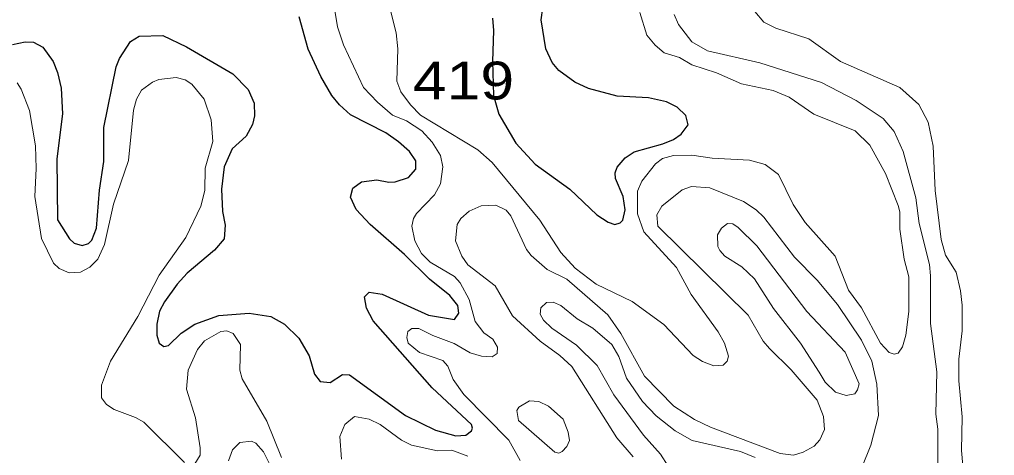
# Model space of a CAD drawing. Extents: x 577 to 602.9, y 7483.8 to 7511.6.
# Drawn here: x 593.545 to 595.608, y 7509.131 to 7510.054 of the extents above; entities that cross this region are included whole.
import ezdxf
from ezdxf.enums import TextEntityAlignment as Align

# ---------------------------------------------------------------- set-up
doc = ezdxf.new("R2010")
doc.units = 0
doc.header["$LTSCALE"] = 0.032
doc.layers.add('1', color=7, linetype='Continuous', lineweight=25)
doc.layers.add('2', color=7, linetype='Continuous', lineweight=13)
doc.layers.add('61', color=7, linetype='Continuous')

msp = doc.modelspace()

# ---------------------------------------------------------------- linework, layer by layer
at = {"layer": '1'}
for points in [[(594.5458, 7510.0572), (594.5482, 7510.0309), (594.5458, 7509.9657), (594.5482, 7509.8934), (594.5591, 7509.8536), (594.5951, 7509.7924), (594.6365, 7509.7478), (594.7096, 7509.6954), (594.7669, 7509.6405), (594.7907, 7509.6254), (594.805, 7509.6206), (594.8162, 7509.6238), (594.8217, 7509.6294), (594.8265, 7509.6516), (594.8225, 7509.6795), (594.8066, 7509.7176), (594.8058, 7509.7295), (594.8098, 7509.7415), (594.8265, 7509.7614), (594.8456, 7509.7741), (594.9068, 7509.7908), (594.9291, 7509.8003), (594.945, 7509.8114), (594.9601, 7509.8313), (594.9553, 7509.8512), (594.937, 7509.8687), (594.914, 7509.8798), (594.8758, 7509.8886), (594.8098, 7509.8918), (594.7494, 7509.9085), (594.72, 7509.922), (594.6866, 7509.9466), (594.6722, 7509.9633), (594.6587, 7509.992), (594.6492, 7510.054), (594.6524, 7510.0794)], [(594.3621, 7509.2159), (594.4257, 7509.1849), (594.4687, 7509.1729), (594.4894, 7509.1745), (594.5013, 7509.1833), (594.5037, 7509.1888), (594.5013, 7509.1968), (594.4186, 7509.2747), (594.2937, 7509.4162), (594.2794, 7509.4433), (594.2755, 7509.4671), (594.285, 7509.4767), (594.3128, 7509.4727), (594.4106, 7509.4282), (594.4655, 7509.4194), (594.475, 7509.4322), (594.4727, 7509.4488), (594.456, 7509.4703), (594.413, 7509.5045), (594.3597, 7509.557), (594.2874, 7509.6206), (594.2572, 7509.6524), (594.2452, 7509.6779), (594.2508, 7509.6969), (594.2691, 7509.7105), (594.3009, 7509.7152), (594.3263, 7509.7097), (594.3399, 7509.7105), (594.3685, 7509.72), (594.3836, 7509.7375), (594.3836, 7509.755), (594.3701, 7509.7749), (594.347, 7509.7955), (594.32, 7509.8146), (594.2452, 7509.8528), (594.2222, 7509.8735), (594.2063, 7509.8934), (594.1824, 7509.9339), (594.1562, 7509.9912), (594.1371, 7510.0603)], [(593.5304, 7510.0015), (593.5574, 7510.0071), (593.5749, 7510.0063), (593.5948, 7509.9959), (593.6163, 7509.9657), (593.6258, 7509.9419), (593.633, 7509.9093), (593.6361, 7509.8544), (593.6242, 7509.759), (593.6258, 7509.6301), (593.6512, 7509.5896), (593.6608, 7509.5808), (593.6775, 7509.5761), (593.691, 7509.5801), (593.6982, 7509.5872), (593.7077, 7509.6127), (593.7141, 7509.693), (593.7236, 7509.7534), (593.7236, 7509.8258), (593.7498, 7509.9538), (593.757, 7509.9721), (593.7801, 7510.0079), (593.7983, 7510.019), (593.8484, 7510.0206), (593.8985, 7509.9967), (593.9963, 7509.9395), (594.0289, 7509.9061), (594.0417, 7509.8774), (594.0425, 7509.8504), (594.0385, 7509.8321), (594.025, 7509.8075), (593.9948, 7509.7804), (593.9781, 7509.7423), (593.9725, 7509.6954), (593.9749, 7509.6476), (593.9804, 7509.619), (593.9781, 7509.5896), (593.9574, 7509.5657), (593.9001, 7509.5172), (593.8787, 7509.4942), (593.8516, 7509.4568), (593.8413, 7509.4369), (593.8357, 7509.4091), (593.8357, 7509.386), (593.8405, 7509.3693), (593.8508, 7509.3622), (593.8604, 7509.3638), (593.8874, 7509.39), (593.916, 7509.4091), (593.9669, 7509.4274), (594.0313, 7509.4322), (594.0767, 7509.4258), (594.1061, 7509.4091), (594.1363, 7509.3797), (594.1578, 7509.3423), (594.1697, 7509.3033), (594.1816, 7509.2882), (594.2023, 7509.2858), (594.2285, 7509.3025), (594.2436, 7509.3017), (594.3621, 7509.2159)]]:
    msp.add_lwpolyline(points, dxfattribs=at)
at = {"layer": '2'}
for points in [[(594.2118, 7510.0778), (594.2182, 7510.0389), (594.2309, 7510.0007), (594.2731, 7509.9101), (594.3025, 7509.879), (594.3343, 7509.852), (594.3637, 7509.8401), (594.3963, 7509.8186), (594.4186, 7509.7948), (594.4361, 7509.7661), (594.4409, 7509.7423), (594.4361, 7509.7065), (594.4234, 7509.6834), (594.3852, 7509.6437), (594.3788, 7509.6333), (594.3756, 7509.6166)], [(594.8575, 7510.0691), (594.8726, 7510.0214), (594.8901, 7509.9999), (594.9092, 7509.984), (594.9418, 7509.9737), (594.9681, 7509.9586), (595.0197, 7509.9411), (595.073, 7509.918), (595.1398, 7509.9037), (595.174, 7509.8902), (595.2257, 7509.8536), (595.3132, 7509.8186), (595.3442, 7509.7884), (595.3776, 7509.728), (595.4046, 7509.6604), (595.4078, 7509.6468), (595.4078, 7509.6103), (595.4173, 7509.5467), (595.4269, 7509.5093), (595.4269, 7509.4361), (595.4205, 7509.386), (595.4134, 7509.3614), (595.4046, 7509.3479), (595.3959, 7509.3455), (595.3855, 7509.3495), (595.3672, 7509.3693), (595.3267, 7509.4441), (595.2996, 7509.4815), (595.271, 7509.553), (595.2074, 7509.6246), (595.182, 7509.6628), (595.1509, 7509.7264), (595.1231, 7509.747), (595.0897, 7509.7566), (595.011, 7509.7606), (594.9681, 7509.7669), (594.9291, 7509.7661), (594.906, 7509.7598), (594.8909, 7509.7486), (594.8623, 7509.7121), (594.8528, 7509.6906), (594.8528, 7509.6429), (594.8663, 7509.6047), (594.9355, 7509.5292), (594.9665, 7509.4719), (595.0237, 7509.3932), (595.0372, 7509.3693), (595.0452, 7509.3415), (595.0428, 7509.3312), (595.0341, 7509.3224), (595.0142, 7509.3208), (594.9903, 7509.3304), (594.9704, 7509.3431), (594.9084, 7509.4083), (594.8416, 7509.4576), (594.7653, 7509.4942), (594.7208, 7509.5276), (594.6905, 7509.561), (594.646, 7509.6294), (594.545, 7509.7518), (594.5148, 7509.7781), (594.3939, 7509.852), (594.3725, 7509.8735), (594.3518, 7509.9013), (594.3438, 7509.9236), (594.3454, 7509.992), (594.3422, 7510.0261), (594.3295, 7510.0762)], [(595.3728, 7509.8448), (595.3155, 7509.883), (595.2424, 7509.9212), (595.112, 7509.9625), (595.0007, 7509.988), (594.9681, 7510.0071), (594.9394, 7510.0436), (594.9307, 7510.0651)], [(595.6133, 7508.9194), (595.5668, 7509.002), (595.5525, 7509.0481), (595.5414, 7509.1101), (595.5382, 7509.1419), (595.5398, 7509.2127), (595.5326, 7509.289), (595.5326, 7509.3351), (595.5398, 7509.3948), (595.5398, 7509.4496), (595.5366, 7509.4799), (595.5271, 7509.5196), (595.5048, 7509.5554), (595.4953, 7509.5888), (595.4825, 7509.6922), (595.4786, 7509.786), (595.4682, 7509.8369), (595.4483, 7509.8743), (595.4078, 7509.9101), (595.2821, 7509.9657), (595.2154, 7510.0134), (595.1454, 7510.0357), (595.1199, 7510.0484), (595.1008, 7510.0715)], [(593.8954, 7509.9267), (593.8763, 7509.9315), (593.8397, 7509.9275), (593.8262, 7509.922), (593.8031, 7509.9045), (593.7928, 7509.8854), (593.7864, 7509.8623), (593.7761, 7509.7558), (593.7443, 7509.6635), (593.7252, 7509.5777), (593.7109, 7509.5467), (593.6942, 7509.53), (593.6743, 7509.5196), (593.6504, 7509.518), (593.629, 7509.5268), (593.617, 7509.5387), (593.5916, 7509.5904), (593.5773, 7509.6795), (593.5805, 7509.7391), (593.5789, 7509.7868), (593.5662, 7509.8615), (593.5485, 7509.9065), (593.5403, 7509.9201)], [(593.8946, 7509.1165), (593.8079, 7509.2015), (593.7904, 7509.2119), (593.7451, 7509.2286), (593.7292, 7509.2389), (593.7188, 7509.2532), (593.7188, 7509.2803), (593.7379, 7509.3312), (593.7952, 7509.4258), (593.8405, 7509.5133), (593.897, 7509.5928), (593.9288, 7509.6588), (593.9375, 7509.6922), (593.9383, 7509.7399), (593.9542, 7509.7963), (593.951, 7509.8417), (593.9359, 7509.8854), (593.9097, 7509.9172), (593.8954, 7509.9267)], [(595.4881, 7509.064), (595.4881, 7509.1872), (595.4841, 7509.219), (595.4865, 7509.3081), (595.473, 7509.4107), (595.473, 7509.5117), (595.4706, 7509.5355), (595.4487, 7509.6222), (595.442, 7509.6771), (595.4149, 7509.7749), (595.3959, 7509.817), (595.3728, 7509.8448)], [(594.844, 7509.1284), (594.809, 7509.1689), (594.7141, 7509.3193), (594.6886, 7509.3432), (594.6468, 7509.3733), (594.588, 7509.4266), (594.5514, 7509.4902), (594.4941, 7509.5347), (594.4814, 7509.553), (594.4679, 7509.5856), (594.4711, 7509.6206), (594.479, 7509.6333), (594.4965, 7509.6484), (594.522, 7509.6596), (594.553, 7509.6612), (594.5752, 7509.6508), (594.5848, 7509.6389), (594.6182, 7509.5673), (594.6277, 7509.5546), (594.6619, 7509.5252), (594.7033, 7509.5045), (594.7899, 7509.429), (594.8178, 7509.3892), (594.8679, 7509.2994), (594.9299, 7509.2357), (594.9736, 7509.2071), (595.007, 7509.1912), (595.1549, 7509.1355), (595.1828, 7509.1316), (595.2034, 7509.1379), (595.2265, 7509.1507), (595.2384, 7509.1642), (595.2487, 7509.1864), (595.2464, 7509.2135), (595.2328, 7509.2485), (595.178, 7509.3129), (595.1319, 7509.3574), (595.1191, 7509.3733), (595.0873, 7509.4282), (594.8957, 7509.6166), (594.8941, 7509.6405), (594.9044, 7509.6588), (594.9474, 7509.6938), (594.9673, 7509.7009), (595.0062, 7509.6977), (595.077, 7509.6691), (595.104, 7509.6516), (595.1199, 7509.6357), (595.1851, 7509.5514), (595.2328, 7509.5021), (595.2758, 7509.4512), (595.3267, 7509.3757), (595.3489, 7509.3312), (595.3593, 7509.2819), (595.3625, 7509.2159), (595.3466, 7509.153), (595.3275, 7509.1061)], [(594.3756, 7509.6166), (594.382, 7509.5856), (594.3955, 7509.5586), (594.4138, 7509.5403), (594.4655, 7509.5101), (594.4774, 7509.4966), (594.4965, 7509.4616), (594.5092, 7509.4147), (594.5275, 7509.3908), (594.5466, 7509.3773), (594.5569, 7509.3606), (594.5562, 7509.3471), (594.545, 7509.3399), (594.5228, 7509.3415), (594.4989, 7509.3487), (594.4647, 7509.3685), (594.4194, 7509.3852), (594.39, 7509.4003), (594.3756, 7509.4003), (594.3669, 7509.394), (594.3645, 7509.3813), (594.3677, 7509.3693), (594.3916, 7509.3495), (594.4409, 7509.332), (594.4512, 7509.32), (594.4631, 7509.2922), (594.4854, 7509.2604), (594.5808, 7509.1634), (594.6047, 7509.1204)], [(595.1016, 7509.1268), (595.0706, 7509.1395), (594.9688, 7509.1626), (594.9323, 7509.1833), (594.8925, 7509.2151), (594.8631, 7509.2453), (594.8297, 7509.2946), (594.813, 7509.3407), (594.7987, 7509.3662), (594.7581, 7509.4011), (594.7255, 7509.4202), (594.6905, 7509.4488), (594.6746, 7509.456), (594.6603, 7509.4552), (594.6484, 7509.4441), (594.6468, 7509.4306), (594.654, 7509.4178), (594.6715, 7509.4011), (594.7239, 7509.3646), (594.7677, 7509.3216), (594.8027, 7509.2596), (594.8655, 7509.1745), (594.9013, 7509.134), (594.918, 7509.1085)], [(594.0997, 7509.1268), (594.0687, 7509.2039), (594.0162, 7509.2938), (594.0115, 7509.3121), (594.013, 7509.3662), (593.9971, 7509.3892), (593.9836, 7509.3948), (593.9709, 7509.394), (593.9367, 7509.3741), (593.9216, 7509.3558), (593.9017, 7509.3121), (593.8985, 7509.2715), (593.9176, 7509.2111), (593.9272, 7509.1475), (593.9272, 7509.1316), (593.916, 7509.1133)], [(594.4941, 7509.13), (594.4599, 7509.1427), (594.4297, 7509.1411), (594.3749, 7509.153), (594.3534, 7509.1634), (594.3081, 7509.1968), (594.285, 7509.2079), (594.254, 7509.2135), (594.2333, 7509.1968), (594.223, 7509.1713), (594.2262, 7509.1236)], [(593.9876, 7509.1196), (593.9956, 7509.1435), (594.0115, 7509.1586), (594.0361, 7509.1618), (594.0449, 7509.157), (594.0616, 7509.1387), (594.0798, 7509.1022)]]:
    msp.add_lwpolyline(points, dxfattribs=at)
for points in [[(595.2376, 7509.3073), (595.2503, 7509.2866), (595.2718, 7509.2652), (595.2941, 7509.258), (595.3124, 7509.262), (595.3187, 7509.2699), (595.3219, 7509.2827), (595.2925, 7509.3502), (595.2114, 7509.4361), (595.1056, 7509.5753), (595.0659, 7509.6142), (595.0547, 7509.6214), (595.0436, 7509.6222), (595.0309, 7509.6127), (595.0221, 7509.5983), (595.0229, 7509.5737), (595.0269, 7509.5649), (595.038, 7509.553), (595.0738, 7509.5308), (595.1001, 7509.5053), (595.1406, 7509.4425), (595.1979, 7509.3693)], [(594.7088, 7509.1626), (594.7033, 7509.1499), (594.6937, 7509.1395), (594.6866, 7509.1363), (594.6778, 7509.1379), (594.6007, 7509.2055), (594.5975, 7509.2262), (594.6015, 7509.2334), (594.6245, 7509.2469), (594.6444, 7509.2453), (594.6643, 7509.2357), (594.6953, 7509.2079), (594.7064, 7509.1809)]]:
    msp.add_lwpolyline(points, close=True, dxfattribs=at)

# ---------------------------------------------------------------- texts
at = {"layer": '61', "width": 1.2}
msp.add_text('419', height=0.08, dxfattribs=at).set_placement((594.4846, 7509.8851), align=Align.CENTER)

doc.saveas('drawing.dxf')
